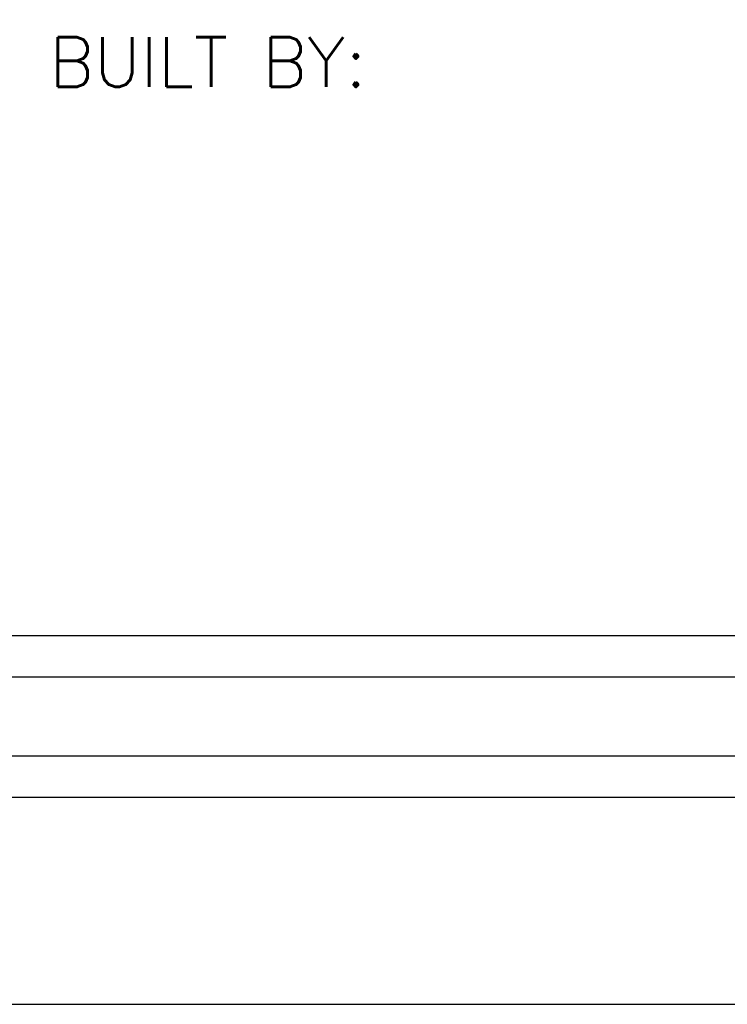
# Model space of a CAD drawing. Header units: inches. Extents: x 1802 to 2468, y -253 to -72.
# Tile 384 of 570: x 2224.508 to 2225.363, y -182.647 to -181.458. Entities that reach past the tile are written whole.
import ezdxf
from ezdxf.enums import TextEntityAlignment as Align

# ---------------------------------------------------------------- set-up
doc = ezdxf.new("R2010")
doc.units = ezdxf.units.IN
doc.header["$LTSCALE"] = 0.5
doc.header["$MEASUREMENT"] = 0
doc.layers.add('SID-M-D', color=42, linetype='Continuous')
doc.layers.add('SID-M-S', color=105, linetype='Continuous')
doc.styles.add('PTI', font='romand.shx', dxfattribs={"oblique": 10})
doc.styles.add('ROMANS', font='ROMANS.shx', dxfattribs={"height": 0.125})

# ---------------------------------------------------------------- blocks, each defined once
blk = doc.blocks.new('*U9')
at = {"layer": 'SID-M-S'}
for p, q in [((-34.00000000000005, -0.2500000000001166), (-1.13242748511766e-14, -0.2499999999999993)), ((-34.00000000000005, -0.3000000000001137), (-1.13242748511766e-14, -0.3)), ((-34.00000000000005, -0.550000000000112), (2.886579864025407e-15, -0.55))]:
    blk.add_line(p, q, dxfattribs=at)
blk = doc.blocks.new('JM_TITTLE_BOX_SID')
at = {"layer": 'SID-M-S'}
for points in [[(1.261213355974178e-13, -0.1549984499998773), (-6.499934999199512, -0.1549984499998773, -0.414213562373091), (-6.654933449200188, 1.163513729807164e-13), (-6.654933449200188, 1.416652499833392, -0.4142135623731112), (-6.499934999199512, 1.571650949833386), (1.261213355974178e-13, 1.571650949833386, -0.4142135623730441), (0.1549984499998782, 1.416652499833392), (0.1549984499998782, 1.163513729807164e-13, -0.4142135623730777)], [(1.261213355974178e-13, -0.1049989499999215), (-6.499934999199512, -0.1049989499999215, -0.4142135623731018), (-6.604933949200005, 1.163513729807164e-13), (-6.604933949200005, 1.416652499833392, -0.4142135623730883), (-6.499934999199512, 1.52165144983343), (1.261213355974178e-13, 1.52165144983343, -0.414213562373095), (0.1049989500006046, 1.416652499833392), (0.1049989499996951, 1.163513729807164e-13, -0.414213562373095)]]:
    blk.add_lwpolyline(points, format="xyb", close=True, dxfattribs=at)
at = {"layer": 'SID-M-D', "style": 'ROMANS'}
blk.add_text('BUILT BY:', height=0.0599994, dxfattribs=at).set_placement((-4.363988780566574, 0.5573605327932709))
at = {"layer": 'SID-M-D', "style": 'PTI', "oblique": 10}
for tag, p in [('CUSTOMER', (-5.990553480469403, 1.371591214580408)), ('DIEDATAINFO', (-2.18746001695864, 1.371591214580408)), ('PARTDESCRIPTION', (-5.966376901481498, 1.169693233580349)), ('00-00-00', (-1.009105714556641, 1.167793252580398)), ('PARTNUMBER', (-5.81595049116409, 0.9696952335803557)), ('REV', (-3.360356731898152, 0.9696952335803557)), ('SCALE', (-2.520436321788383, 0.9677952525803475)), ('SH', (-0.8571950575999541, 0.9677952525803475)), ('SHX', (-0.4057438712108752, 0.9677952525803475)), ('WTD', (-3.839149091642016, 0.7480887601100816)), ('TOOL', (-2.472915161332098, 0.7480887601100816)), ('JOB', (-0.9225366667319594, 0.7480887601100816))]:
    blk.add_attdef(tag, p, '', height=0.09999900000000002, dxfattribs=at)
blk.add_attdef('BUILT', text='', height=0.2499630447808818, dxfattribs=at).set_placement((-2.336101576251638, 0.2076912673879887), align=Align.CENTER)

msp = doc.modelspace()

# ---------------------------------------------------------------- block references
at = {"layer": 'SID-M-D'}
msp.add_blockref('*U9', (2228.907834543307, -182.09684881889), dxfattribs=at)
at = {"layer": 'SID-M-S'}
msp.add_blockref('JM_TITTLE_BOX_SID', (2228.907834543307, -182.0968488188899), dxfattribs=at)

doc.saveas('drawing.dxf')
